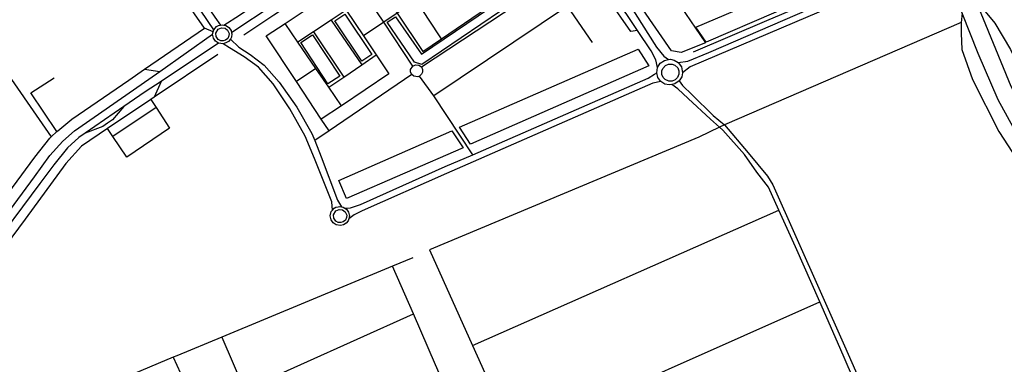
# Model space of a CAD drawing. Header units: millimetres. Extents: x 664923 to 767831, y 3118803 to 3207600.
# Tile 404 of 422: x 748891 to 751111, y 3148748 to 3149526. Entities that reach past the tile are written whole.
import ezdxf

# ---------------------------------------------------------------- set-up
doc = ezdxf.new("R2010")
doc.units = ezdxf.units.MM
for name, color, linetype in [('parks', 8, 'Continuous'), ('roads_2', 2, 'Continuous'), ('roads_3', 3, 'Continuous')]:
    doc.layers.add(name, color=color, linetype=linetype)

msp = doc.modelspace()

# ---------------------------------------------------------------- linework, layer by layer
at = {"layer": 'parks'}
for points in [[(750360.78, 3149455.63), (750204.42, 3149682.83), (750252.14, 3149715.44), (750264.63, 3149696.95), (750279.31, 3149706.1), (750437.33, 3149474.15), (750382.17, 3149451.79), (750360.78, 3149455.63)], [(750415.14, 3149509.54), (750731.06, 3149644.22), (750752.57, 3149611.25), (750438.53, 3149475.25), (750415.14, 3149509.54)], [(749781.2, 3149430.42), (749719.52, 3149520.25), (749738.11, 3149532.88), (749796.33, 3149448.1), (750052.55, 3149622.23), (750063.61, 3149606.12), (749797.46, 3149425.25), (749781.2, 3149430.42)], [(749661.72, 3149432.64), (749601.09, 3149523.78), (749623.84, 3149538.75), (749684.47, 3149447.61), (749661.72, 3149432.64)], [(749349.41, 3149478.2), (749343.81, 3149478.69), (749338.19, 3149481.68), (749333.77, 3149488.04), (749333.2, 3149496.02), (749338.46, 3149504.64), (749345.91, 3149507.83), (749353.63, 3149506.83), (749359.44, 3149502.58), (749362.75, 3149495.13), (749362.45, 3149489.43), (749359.79, 3149483.95), (749354.81, 3149479.8), (749349.41, 3149478.2)], [(749585.72, 3149381.47), (749524.21, 3149474.46), (749550.93, 3149491.95), (749612.44, 3149398.95), (749585.72, 3149381.47)], [(749882.55, 3149283.17), (750285.24, 3149459.72), (750309.47, 3149421.63), (749907.2, 3149245.3), (749882.55, 3149283.17)], [(750374.34, 3149417.47), (750377.16, 3149410.94), (750377.25, 3149402.79), (750374.26, 3149395.66), (750368.87, 3149390.36), (750362.2, 3149387.53), (750354.1, 3149387.46), (750345.95, 3149391.15), (750341.61, 3149395.8), (750338.82, 3149402.19), (750338.7, 3149410.48), (750340.6, 3149415.78), (750347.09, 3149422.92), (750353.94, 3149425.78), (750361.84, 3149425.81), (750368.15, 3149423.38), (750374.34, 3149417.47)], [(749610.45, 3149162.89), (749865.38, 3149275.04), (749890.91, 3149236.76), (749627.14, 3149122.05), (749610.45, 3149162.89)], [(749614.54, 3149067.88), (749608.95, 3149068.38), (749603.32, 3149071.36), (749598.91, 3149077.72), (749598.34, 3149085.71), (749603.59, 3149094.32), (749611.04, 3149097.52), (749618.77, 3149096.52), (749624.58, 3149092.26), (749627.89, 3149084.81), (749627.59, 3149079.12), (749624.93, 3149073.64), (749619.95, 3149069.49), (749614.54, 3149067.88)]]:
    msp.add_lwpolyline(points, close=True, dxfattribs=at)
at = {"layer": 'roads_2'}
for points in [[(748952.06, 3150106.71), (748953.07, 3150091.36), (748957.33, 3150078.32), (748970.71, 3150058.05), (748977.8, 3150047.72), (749018.88, 3149987.93), (749023.65, 3149980.98), (749064.45, 3149921.8), (749098.98, 3149871.73), (749190.28, 3149739.3), (749254.91, 3149643.54), (749330.25, 3149531.89), (749343.64, 3149514.1)], [(749328.06, 3149503.29), (749315.27, 3149522.28), (749243.66, 3149629.91), (749172.1, 3149737.46), (749124.98, 3149805.65), (749069.48, 3149885.97), (749007.01, 3149976.37), (748960.2, 3150048.9), (748958.61, 3150051.09), (748946.86, 3150067.45), (748934.41, 3150078.58), (748913.63, 3150084.21)], [(749351.21, 3149514.05), (749386.39, 3149536.27), (749425.54, 3149562.3), (749446.35, 3149576.12), (749545.23, 3149641.85), (749592.67, 3149673.37), (749708.69, 3149750.48), (749843.41, 3149842.41), (749912.17, 3149888.77), (749940.16, 3149907.65), (749952.87, 3149918.82), (749964.93, 3149940.53)], [(750033, 3149925.38), (750035.5, 3149909.92), (750040.91, 3149889.97), (750094.38, 3149811.33), (750184.57, 3149678.59), (750278.43, 3149540.45), (750326.35, 3149464.24), (750343.48, 3149443.87), (750353.88, 3149436.06)], [(749986.79, 3149905.04), (749953.41, 3149893.56), (749911.91, 3149865.47), (749851.02, 3149824.24), (749756.76, 3149758.9), (749733.75, 3149742.95), (749659.63, 3149692.93), (749615.79, 3149663.35), (749434.76, 3149541.18), (749398.48, 3149516.69), (749368.38, 3149496.17)], [(750328.92, 3149418.19), (750324.81, 3149435.54), (750314.72, 3149455.6), (750284.03, 3149501.67), (750264.53, 3149530.96), (750170.84, 3149668.61), (750078.34, 3149804.54), (750051.19, 3149847.17), (750026.81, 3149885.45), (750011.12, 3149897.02), (749994.87, 3149902.86)], [(750375.82, 3149429.35), (750397.46, 3149432.09), (750444.85, 3149451.85), (750955.47, 3149674.33), (750968.01, 3149688.62)], [(750979.51, 3149666.31), (750945.84, 3149651.55), (750752.94, 3149568.46), (750402.34, 3149419.49), (750385.41, 3149406.24)], [(749367.84, 3149486.86), (749365.77, 3149482.27), (749361.49, 3149477.15), (749355.68, 3149473.58), (749349.11, 3149471.86), (749338.9, 3149473.43), (749332.29, 3149477.72), (749327.5, 3149484.45), (749325.58, 3149493.53), (749326.88, 3149498.67), (749328.06, 3149503.29), (749334.62, 3149510.78), (749338.61, 3149513.03), (749343.64, 3149514.1), (749346.97, 3149514.8), (749351.21, 3149514.05), (749354.88, 3149513.4), (749362.17, 3149508.82), (749367.13, 3149501.63), (749368.38, 3149496.17), (749368.8, 3149494.31), (749367.84, 3149486.86)], [(748482.16, 3148627.84), (748520.05, 3148626.82), (748567.6, 3148694.24), (748620.51, 3148769.21), (748655.5, 3148818.52), (748804.04, 3149009.43), (748923.9, 3149171.49), (748958.57, 3149219.26), (748988.01, 3149252.15), (749013.93, 3149275.3), (749164.73, 3149379.69), (749206.36, 3149409.16), (749325.58, 3149493.53)], [(749338.9, 3149473.43), (749209.28, 3149386.76), (749173.61, 3149362.91), (749125.28, 3149329.76), (749038.07, 3149269.95), (749023.98, 3149260.3), (748998.53, 3149236.7), (748967.82, 3149198.7), (748936.27, 3149156.54), (748815.46, 3148995.38), (748675.43, 3148802.94), (748647.02, 3148763.88), (748634.23, 3148746.81), (748535.66, 3148615.11), (748497.62, 3148617.97)], [(749596.11, 3149096.3), (749594.12, 3149115.1), (749555.71, 3149212.77), (749534.25, 3149262.85), (749499.58, 3149324.81), (749462.03, 3149381.56), (749429.35, 3149419.23), (749396.6, 3149442.51), (749363.54, 3149462.83), (749349.11, 3149471.86)], [(749365.77, 3149482.27), (749384.65, 3149464.02), (749410.6, 3149447.23), (749441.5, 3149423.54), (749475.68, 3149385.18), (749515.81, 3149328.48), (749549.7, 3149269.08), (749555.98, 3149253.25), (749570.46, 3149216.78), (749607.4, 3149118.33), (749616.34, 3149103.74)], [(750382.93, 3149419.59), (750385.41, 3149406.24), (750383.5, 3149397.33), (750377.82, 3149388.17), (750368.1, 3149381.19), (750361.19, 3149379.85), (750355.23, 3149378.69), (750345.72, 3149380.6), (750336.35, 3149386.42), (750329.5, 3149395.94), (750327.01, 3149406.27), (750328.92, 3149418.19), (750334.91, 3149427.68), (750344.32, 3149434.34), (750353.88, 3149436.06), (750357.98, 3149436.8), (750366.7, 3149434.92), (750375.82, 3149429.35), (750382.93, 3149419.59)], [(749623.68, 3149100.79), (749636.85, 3149101.65), (749658.87, 3149108.77), (749850.18, 3149194.54), (749912.27, 3149221.17), (750307.79, 3149394.36), (750321.82, 3149403), (750327.01, 3149406.27)], [(750336.35, 3149386.42), (750318.47, 3149382.49), (749853.37, 3149178.55), (749663.18, 3149094.73), (749644.87, 3149085.37), (749632.97, 3149076.56)], [(750374.71, 3149370.23), (750361.19, 3149379.85)], [(750377.82, 3149388.17), (750385.44, 3149377.73)], [(750385.44, 3149377.73), (750406.9, 3149356.34)], [(750397.66, 3149348.41), (750374.71, 3149370.23)], [(750406.9, 3149356.34), (750454.7, 3149310.09), (750480.3, 3149288.82), (750532.99, 3149225.56), (750576.58, 3149172.79), (750588.9, 3149153.31), (750750.62, 3148789.59), (750886.22, 3148481.5), (750891.41, 3148469.64), (751041.46, 3148132.08)], [(751027.18, 3148134.3), (750977.38, 3148249.42), (750879.34, 3148464.23), (750874.21, 3148476.16), (750739.98, 3148786.2), (750694.59, 3148889.07), (750639.91, 3149013.05), (750602.65, 3149095.7), (750579.09, 3149147.97), (750552.97, 3149182.16), (750524.75, 3149221.43), (750476.26, 3149276.54), (750468.75, 3149283.3), (750448.75, 3149301.27), (750397.66, 3149348.41)], [(749632.97, 3149076.56), (749630.9, 3149071.96), (749626.62, 3149066.83), (749620.82, 3149063.26), (749614.25, 3149061.56), (749604.03, 3149063.12), (749597.42, 3149067.4), (749592.63, 3149074.13), (749590.71, 3149083.22), (749593.19, 3149092.97), (749596.11, 3149096.3), (749599.75, 3149100.46), (749603.74, 3149102.71), (749608.77, 3149103.78), (749612.1, 3149104.48), (749616.34, 3149103.74), (749620.01, 3149103.09), (749623.68, 3149100.79), (749627.3, 3149098.51), (749632.27, 3149091.32), (749633.51, 3149085.85), (749633.93, 3149084), (749632.97, 3149076.56)], [(750061.08, 3148215.42), (749967.28, 3148429.81), (749876.55, 3148637.15), (749828.48, 3148747), (749778.26, 3148861.8), (749731.08, 3148969.61)]]:
    msp.add_lwpolyline(points, dxfattribs=at)
at = {"layer": 'roads_3'}
for points in [[(750649.88, 3150332.18), (750663.44, 3150328.52), (750674.33, 3150320.07), (750734.96, 3150229.62), (750816.43, 3150108.07), (750954.63, 3149904.42), (750967.8, 3149881.82), (750977.7, 3149845.31), (750977.41, 3149828.18), (750977, 3149804.23), (750956.62, 3149699.18), (750945.87, 3149681.98), (750768.54, 3149606.09), (750575.03, 3149523.27), (750409.06, 3149452.62)], [(749326.88, 3149498.67), (749307.17, 3149506.75), (749217.13, 3149636.9), (749196.81, 3149666.26), (748998.32, 3149959.19), (748965.13, 3150006.76), (748910.35, 3150084.86)], [(750284.03, 3149501.67), (750268.5, 3149499.16), (750218.51, 3149572.21), (750158.67, 3149660.46), (750134.01, 3149696.82), (750044.84, 3149828.93), (750019.74, 3149866.08), (750009.51, 3149878.99), (749996.21, 3149884.65), (749982.38, 3149886.18), (749971.47, 3149880.31), (749908.67, 3149837.3), (749851.06, 3149797.85), (749627.3, 3149646.3), (749463.6, 3149536.54), (749395.76, 3149491.06)], [(749446.71, 3149489.48), (749488.82, 3149517.72), (749597.66, 3149590.67), (749643.91, 3149621.68), (749674.44, 3149642.15), (749717.61, 3149671.1), (749801.79, 3149727.53), (749829.29, 3149745.97), (749869.84, 3149773.16), (749930.91, 3149814.1)], [(749841.85, 3149482.78), (749812.67, 3149527.01), (749784.31, 3149569.99), (749744.34, 3149630.58), (749717.61, 3149671.1)], [(749796.33, 3149419.44), (750073.67, 3149603.56), (750087.93, 3149613.11), (750158.67, 3149660.46), (750170.84, 3149668.61)], [(749776.77, 3149421.34), (749712, 3149520.85), (749643.91, 3149621.68), (749627.3, 3149646.3), (749615.79, 3149663.35)], [(749674.44, 3149642.15), (749741.73, 3149541.06), (749799.66, 3149454.04), (749841.85, 3149482.78), (749926.98, 3149540.77), (749954.11, 3149559.25), (749997.24, 3149588.64), (750056.44, 3149628.97)], [(748707.62, 3149628.92), (748961.35, 3149261.35)], [(750181.97, 3149474.79), (750126.15, 3149556.88), (750087.93, 3149613.11)], [(751983.17, 3147961.85), (751928.13, 3148266.96), (751904.26, 3148400.61), (751888.8, 3148472.86), (751863.86, 3148550.84), (751823.51, 3148631.88), (751793.56, 3148678.69), (751745.38, 3148741.21), (751703.96, 3148779.29), (751658.26, 3148818.99), (751583.13, 3148867.93), (751527.63, 3148900.92), (751478.96, 3148933.2), (751412.29, 3148984.03), (751339.4, 3149047.15), (751284.52, 3149097.37), (751192.05, 3149192.69), (751138.93, 3149268.11), (751097.14, 3149344.99), (751052.29, 3149449.55), (751016, 3149540.47), (750993.02, 3149598.02)], [(751032.67, 3149607.41), (751045.46, 3149572.34), (751046.02, 3149570.8), (751125.59, 3149376.09), (751163.57, 3149306.14), (751212.28, 3149235.82), (751254.08, 3149187.61), (751281.67, 3149158.61), (751394.66, 3149051.74), (751492.87, 3148972.49), (751571.75, 3148921.65), (751642.5, 3148878.53), (751701.02, 3148837.15), (751765.32, 3148777.8), (751798.71, 3148742.36), (751840.54, 3148684.8), (751886.22, 3148606.69), (751919.24, 3148522.67), (751937.15, 3148442.28), (751966.23, 3148290.39), (752013.8, 3148031.57), (752025.93, 3147958.93)], [(749597.66, 3149590.67), (749626.41, 3149547.99), (749665.82, 3149489.45), (749694.77, 3149446.45), (749723.33, 3149404.06)], [(749784.31, 3149569.99), (749741.73, 3149541.06), (749712, 3149520.85), (749665.82, 3149489.45)], [(750126.15, 3149556.88), (749824.15, 3149354.09)], [(751045.46, 3149572.34), (751089.95, 3149517.91), (751124.57, 3149458.61), (751159.92, 3149382.48), (751194.68, 3149314.72), (751215.84, 3149282.43), (751265.75, 3149220.59), (751308.61, 3149177.97), (751396.46, 3149096.57), (751474.04, 3149026.34), (751567.77, 3148961.24), (751659.72, 3148904.3), (751717.13, 3148866.78), (751779.74, 3148811.41), (751825.83, 3148759.26), (751876.55, 3148686.86), (751918.12, 3148611.46), (751947.36, 3148539.6), (751967.68, 3148462.55), (751985.55, 3148359.08), (752019.53, 3148178.07), (752047.27, 3148017.09), (752057.72, 3147956.4)], [(749626.41, 3149547.99), (749592.7, 3149525.32), (749552.91, 3149498.55), (749517.99, 3149475.05)], [(751016, 3149540.47), (751013.83, 3149519.47), (751013.69, 3149495.62), (751014.95, 3149459.16), (751039.4, 3149390.76), (751098.3, 3149274), (751138.88, 3149211.42), (751184.23, 3149154.74), (751269.47, 3149068.42), (751283.55, 3149054.7), (751287.75, 3149051.07), (751387.27, 3148963.67), (751445.02, 3148918.31), (751542.96, 3148852.06), (751638.18, 3148793.93), (751707.53, 3148736.95), (751754.45, 3148680.05), (751791.94, 3148625.79), (751832.27, 3148545.6), (751857.08, 3148474.1), (751873.83, 3148394.54), (751914.5, 3148165.79), (751950.5, 3147963.73)], [(749615.87, 3149331.93), (749587.3, 3149373.7), (749558.38, 3149415.99), (749517.99, 3149475.05), (749488.82, 3149517.72)], [(749592.7, 3149525.32), (749662.13, 3149424.36)], [(751013.83, 3149519.47), (750480.3, 3149288.82)], [(748675.43, 3148802.94), (748655.5, 3148818.52), (748657, 3148853.94), (748680.88, 3148886.97), (748799.96, 3149047.3), (748874.18, 3149147.5), (748924.66, 3149215.65), (748958.76, 3149258.89), (748961.35, 3149261.35), (748974.03, 3149273.37), (748976.21, 3149275.43), (749008.35, 3149301.7), (749136.3, 3149389.49), (749172.12, 3149414.07), (749307.17, 3149506.75)], [(749588.17, 3149274.99), (749570.64, 3149301.57), (749514.7, 3149386.38), (749446.71, 3149489.48)], [(749552.91, 3149498.55), (749621.15, 3149396.62)], [(749336.99, 3149447.41), (749193.61, 3149350.87), (749186.08, 3149345.8), (749088.72, 3149280.23), (749030.24, 3149240.84), (748994.68, 3149201.71), (748902.66, 3149075.65), (748723.61, 3148834.49), (748662.64, 3148754.8), (748634.23, 3148746.81)], [(749587.3, 3149373.7), (749621.15, 3149396.62), (749662.13, 3149424.36), (749694.77, 3149446.45)], [(749788.44, 3149397.39), (749779.53, 3149398.5), (749774.64, 3149402.48), (749772.13, 3149407.92), (749772.13, 3149413.71), (749776.77, 3149421.34), (749783.38, 3149424.35), (749790.83, 3149423.51), (749796.33, 3149419.44), (749799.09, 3149413.73), (749799.08, 3149407.89), (749796.81, 3149402.8), (749792.16, 3149398.74), (749788.44, 3149397.39)], [(749172.12, 3149414.07), (749206.36, 3149409.16)], [(749558.38, 3149415.99), (749514.7, 3149386.38)], [(749774.64, 3149402.48), (749588.17, 3149274.99), (749555.98, 3149253.25)], [(749723.33, 3149404.06), (749615.87, 3149331.93), (749570.64, 3149301.57)], [(749912.27, 3149221.17), (749824.15, 3149354.09), (749792.16, 3149398.74)], [(748974.03, 3149273.37), (748915.88, 3149360.66), (748968.36, 3149394.48)], [(749209.28, 3149386.76), (749193.61, 3149350.87)], [(749186.08, 3149345.8), (749198, 3149327.49), (749228.32, 3149280.88), (749131.8, 3149215.5), (749100.76, 3149262.14), (749088.72, 3149280.23)], [(749125.28, 3149329.76), (749100.12, 3149300.32), (749088.53, 3149292.34), (749078.19, 3149285.23), (749038.07, 3149269.95)], [(749198, 3149327.49), (749100.76, 3149262.14)], [(750480.3, 3149288.82), (750468.75, 3149283.3), (750422.26, 3149261.05), (749814.59, 3149006.62), (749911.76, 3148790.35), (750005.47, 3148581.76), (750056.03, 3148469.23), (750093.19, 3148386.54), (750099.79, 3148381.82), (750108.51, 3148382.42), (750634.25, 3148616.88)], [(749911.76, 3148790.35), (750602.65, 3149095.7)], [(749776.9, 3148988.68), (749731.08, 3148969.61), (749346.37, 3148809.42), (749244.59, 3148767.05), (749236.75, 3148763.73), (748902.26, 3148622.24)], [(750005.47, 3148581.76), (750694.59, 3148889.07)], [(749397.5, 3148690.61), (749778.26, 3148861.8)], [(749346.37, 3148809.42), (749397.5, 3148690.61), (749446.4, 3148576.93)], [(749236.75, 3148763.73), (749286.1, 3148655.87), (749317.22, 3148587.83)]]:
    msp.add_lwpolyline(points, dxfattribs=at)

doc.saveas('drawing.dxf')
